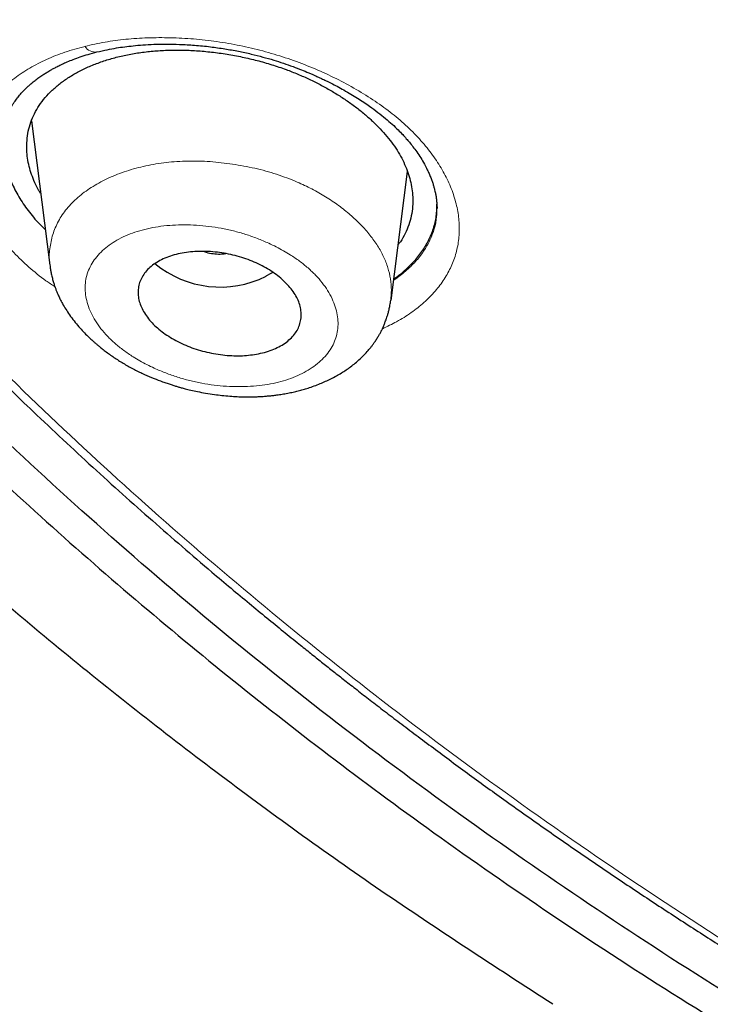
# Model space of a CAD drawing. Header units: millimetres. Extents: x 8 to 1023, y 12 to 832.
# Tile 426 of 656: x 593.8 to 601.42, y 745.3 to 756.16. Entities that reach past the tile are written whole.
import ezdxf

# ---------------------------------------------------------------- set-up
doc = ezdxf.new("R2010")
doc.units = ezdxf.units.MM

msp = doc.modelspace()

# ---------------------------------------------------------------- linework, layer by layer
at = {"color": 7, "linetype": 'Continuous', "lineweight": 30}
for p, q in [((593.931, 755.044), (594.132, 753.453)), ((597.899, 753.062), (598.079, 754.486)), ((598.402, 754.077), (598.403, 754.086)), ((594.14, 753.439), (594.137, 753.454))]:
    msp.add_line(p, q, dxfattribs=at)
at = {"color": 7, "linetype": 'Continuous', "lineweight": 30, "flags": 128}
msp.add_lwpolyline([(596.595, 753.372), (596.572, 753.358), (596.518, 753.329)], dxfattribs=at)
at = {"color": 8, "linetype": 'Continuous', "lineweight": 0}
msp.add_arc((594.635, 755.936), 0.133, 211.5536, 278.21, dxfattribs=at)
at = {"color": 7, "linetype": 'Continuous', "lineweight": 30}
msp.add_arc((596.013, 754.342), 1.132, 230.5063, 296.5306, dxfattribs=at)
for points, knots in [([(599.682, 745.296), (599.045, 745.71), (597.769, 746.537), (595.954, 747.852), (594.215, 749.218), (592.561, 750.639), (590.993, 752.11), (589.514, 753.627), (588.127, 755.19), (586.835, 756.793), (585.64, 758.435), (584.544, 760.114), (583.551, 761.825), (582.662, 763.565), (581.879, 765.332), (581.203, 767.121), (580.634, 768.929), (580.173, 770.754), (579.821, 772.591), (579.58, 774.437), (579.449, 776.289), (579.431, 778.143), (579.525, 779.997), (579.731, 781.845), (580.046, 783.686), (580.472, 785.515), (581.006, 787.329), (581.648, 789.125), (582.396, 790.899), (583.25, 792.649), (584.209, 794.369), (585.272, 796.059), (586.435, 797.713), (587.696, 799.329), (589.053, 800.905), (590.502, 802.438), (592.041, 803.924), (593.668, 805.361), (595.379, 806.746), (597.172, 808.076), (599.044, 809.349), (600.991, 810.562), (603.009, 811.713), (605.094, 812.8), (607.242, 813.822), (609.448, 814.777), (611.71, 815.662), (614.023, 816.476), (616.382, 817.216), (618.785, 817.882), (621.225, 818.472), (623.697, 818.985), (626.198, 819.422), (628.723, 819.78), (631.267, 820.06), (633.826, 820.26), (636.394, 820.386), (638.109, 820.401), (638.967, 820.409)], [0, 0, 0, 0, 0.017858, 0.035716, 0.053573, 0.07143, 0.089286, 0.107143, 0.124999, 0.142856, 0.160713, 0.178571, 0.196429, 0.214287, 0.232143, 0.25, 0.267856, 0.285712, 0.303568, 0.321425, 0.339282, 0.35714, 0.374998, 0.392856, 0.410713, 0.42857, 0.446428, 0.464285, 0.482142, 0.499999, 0.517857, 0.535714, 0.553571, 0.571428, 0.589285, 0.607142, 0.624999, 0.642856, 0.660713, 0.67857, 0.696427, 0.714284, 0.732141, 0.749999, 0.767857, 0.785715, 0.803573, 0.821432, 0.83929, 0.857149, 0.875005, 0.892861, 0.910716, 0.928572, 0.946428, 0.964284, 0.982141, 1, 1, 1, 1]), ([(638.967, 818.009), (638.363, 818.005), (637.155, 817.997), (635.344, 817.932), (633.537, 817.829), (631.733, 817.684), (629.932, 817.497), (628.138, 817.27), (626.406, 817.01), (624.74, 816.723), (623.142, 816.413), (621.561, 816.07), (619.998, 815.696), (618.452, 815.29), (616.871, 814.836), (615.257, 814.332), (613.617, 813.776), (612.006, 813.183), (610.424, 812.556), (608.872, 811.894), (607.347, 811.195), (605.892, 810.481), (604.506, 809.757), (603.192, 809.027), (601.909, 808.271), (600.657, 807.489), (599.437, 806.68), (598.215, 805.823), (596.995, 804.914), (595.784, 803.952), (594.616, 802.964), (593.491, 801.949), (592.408, 800.907), (591.368, 799.838), (590.398, 798.773), (589.498, 797.719), (588.669, 796.68), (587.883, 795.627), (587.142, 794.56), (586.444, 793.479), (585.772, 792.352), (585.13, 791.179), (584.523, 789.96), (583.969, 788.728), (583.469, 787.481), (583.022, 786.222), (582.629, 784.948), (582.298, 783.698), (582.028, 782.477), (581.813, 781.29), (581.646, 780.102), (581.527, 778.911), (581.456, 777.72), (581.433, 776.492), (581.462, 775.23), (581.549, 773.935), (581.692, 772.641), (581.893, 771.348), (582.15, 770.056), (582.464, 768.768), (582.823, 767.522), (583.22, 766.322), (583.651, 765.17), (584.126, 764.03), (584.646, 762.902), (585.211, 761.785), (585.839, 760.646), (586.536, 759.488), (587.305, 758.312), (588.125, 757.153), (588.999, 756.011), (589.924, 754.886), (590.899, 753.781), (591.891, 752.731), (592.892, 751.735), (593.898, 750.792), (594.941, 749.871), (596.02, 748.973), (597.135, 748.096), (598.32, 747.217), (599.579, 746.339), (600.913, 745.464), (602.288, 744.619), (603.703, 743.803), (605.158, 743.016), (606.648, 742.263), (608.124, 741.565), (609.578, 740.921), (611.01, 740.327), (612.463, 739.764), (613.937, 739.231), (615.434, 738.729), (616.999, 738.243), (618.633, 737.778), (620.334, 737.336), (622.053, 736.934), (623.789, 736.571), (625.543, 736.247), (627.31, 735.962), (629.038, 735.725), (630.722, 735.531), (632.361, 735.377), (634.005, 735.258), (635.654, 735.172), (637.309, 735.119), (638.414, 735.113), (638.967, 735.109)], [0, 0, 0, 0, 0.01003, 0.020054, 0.030083, 0.040124, 0.050187, 0.060282, 0.070362, 0.079553, 0.088711, 0.097842, 0.106955, 0.116055, 0.12515, 0.135215, 0.145244, 0.155247, 0.165233, 0.175211, 0.185191, 0.195231, 0.204429, 0.213609, 0.222777, 0.23194, 0.241107, 0.250284, 0.260264, 0.270231, 0.280194, 0.290164, 0.300149, 0.31016, 0.320251, 0.329484, 0.338685, 0.347862, 0.357022, 0.366175, 0.375328, 0.385279, 0.395221, 0.405163, 0.415118, 0.425096, 0.435106, 0.445185, 0.454404, 0.463594, 0.472765, 0.481925, 0.491084, 0.500249, 0.510205, 0.520158, 0.530119, 0.540101, 0.550114, 0.56017, 0.570237, 0.579425, 0.588586, 0.597726, 0.606856, 0.615983, 0.625115, 0.635087, 0.645061, 0.655045, 0.665052, 0.67509, 0.685171, 0.695207, 0.70436, 0.713496, 0.722621, 0.731743, 0.74087, 0.750008, 0.759978, 0.769956, 0.779952, 0.789974, 0.800033, 0.810138, 0.820182, 0.829338, 0.838477, 0.847605, 0.856731, 0.86586, 0.875, 0.885017, 0.895019, 0.905016, 0.915017, 0.92503, 0.935066, 0.945076, 0.954226, 0.963368, 0.97251, 0.981657, 0.990818, 1, 1, 1, 1]), ([(696.002, 776.466), (695.995, 775.965), (695.98, 774.963), (695.861, 773.463), (695.671, 771.966), (695.403, 770.472), (695.058, 768.982), (694.646, 767.529), (694.173, 766.115), (693.644, 764.745), (693.05, 763.39), (692.39, 762.05), (691.653, 760.704), (690.836, 759.354), (689.936, 758.003), (688.967, 756.676), (687.929, 755.373), (686.822, 754.093), (685.671, 752.865), (684.485, 751.69), (683.268, 750.57), (681.999, 749.481), (680.677, 748.423), (679.281, 747.382), (677.809, 746.359), (676.259, 745.359), (674.655, 744.399), (672.996, 743.477), (671.286, 742.597), (669.568, 741.779), (667.85, 741.022), (666.138, 740.324), (664.394, 739.67), (662.62, 739.06), (660.784, 738.485), (658.885, 737.946), (656.924, 737.45), (654.934, 737.004), (652.914, 736.61), (650.868, 736.267), (648.844, 735.984), (646.851, 735.757), (644.895, 735.584), (642.936, 735.461), (640.975, 735.386), (638.968, 735.36), (636.917, 735.386), (634.827, 735.468), (632.743, 735.605), (630.664, 735.798), (628.594, 736.046), (626.578, 736.343), (624.621, 736.682), (622.727, 737.062), (620.857, 737.487), (619.01, 737.958), (617.144, 738.486), (615.264, 739.075), (613.374, 739.728), (611.522, 740.43), (609.706, 741.18), (607.926, 741.979), (606.219, 742.809), (604.589, 743.665), (603.037, 744.539), (601.531, 745.45), (600.073, 746.396), (598.63, 747.399), (597.207, 748.46), (595.812, 749.581), (594.477, 750.737), (593.201, 751.928), (591.982, 753.155), (590.846, 754.392), (589.791, 755.634), (588.819, 756.873), (587.909, 758.133), (587.061, 759.414), (586.26, 760.742), (585.51, 762.116), (584.818, 763.533), (584.199, 764.965), (583.654, 766.413), (583.181, 767.878), (582.788, 769.332), (582.473, 770.771), (582.232, 772.188), (582.061, 773.609), (581.954, 775.036), (581.941, 775.989), (581.934, 776.466)], [0, 0, 0, 0, 0.011647, 0.023279, 0.034914, 0.046569, 0.058262, 0.069997, 0.081033, 0.092045, 0.103046, 0.114051, 0.125075, 0.136674, 0.148268, 0.159874, 0.171507, 0.183184, 0.194903, 0.205931, 0.216944, 0.227954, 0.238974, 0.250018, 0.2616, 0.2732, 0.284834, 0.296518, 0.308264, 0.319998, 0.330999, 0.341975, 0.352941, 0.363907, 0.374886, 0.386463, 0.398058, 0.409684, 0.421356, 0.433089, 0.444843, 0.455871, 0.466863, 0.477832, 0.488791, 0.499751, 0.51144, 0.523115, 0.53479, 0.54648, 0.558201, 0.569925, 0.580927, 0.591892, 0.602833, 0.61376, 0.624687, 0.6364, 0.648087, 0.659761, 0.671439, 0.683135, 0.694871, 0.705904, 0.716895, 0.727858, 0.738804, 0.749746, 0.761426, 0.773081, 0.784724, 0.796373, 0.808043, 0.819784, 0.830839, 0.841857, 0.852852, 0.863839, 0.87483, 0.886496, 0.898127, 0.909738, 0.921348, 0.932974, 0.944696, 0.955762, 0.96681, 0.977856, 0.988914, 1, 1, 1, 1]), ([(582.445, 775.805), (582.445, 775.791), (582.446, 775.76), (582.447, 775.709), (582.449, 775.649), (582.451, 775.581), (582.454, 775.505), (582.457, 775.421), (582.461, 775.331), (582.465, 775.232), (582.47, 775.126), (582.481, 774.907), (582.5, 774.597), (582.529, 774.201), (582.56, 773.843), (582.593, 773.506), (582.628, 773.19), (582.665, 772.876), (582.711, 772.525), (582.768, 772.132), (582.837, 771.695), (582.904, 771.311), (582.965, 770.984), (583.017, 770.718), (583.07, 770.459), (583.122, 770.215), (583.173, 769.987), (583.221, 769.774), (583.26, 769.611), (583.288, 769.493), (583.306, 769.42), (583.323, 769.353), (583.337, 769.294), (583.35, 769.246), (583.359, 769.209), (583.366, 769.182), (583.372, 769.159), (583.378, 769.131), (583.387, 769.096), (583.398, 769.054), (583.41, 769.007), (583.428, 768.941), (583.451, 768.852), (583.482, 768.737), (583.516, 768.613), (583.553, 768.478), (583.594, 768.333), (583.638, 768.177), (583.686, 768.014), (583.735, 767.849), (583.784, 767.687), (583.847, 767.486), (583.922, 767.248), (584.011, 766.978), (584.098, 766.72), (584.182, 766.477), (584.265, 766.245), (584.347, 766.019), (584.43, 765.796), (584.513, 765.577), (584.597, 765.362), (584.681, 765.149), (584.766, 764.938), (584.855, 764.724), (584.947, 764.504), (585.046, 764.275), (585.151, 764.035), (585.248, 763.818), (585.336, 763.627), (585.412, 763.461), (585.492, 763.292), (585.572, 763.123), (585.654, 762.954), (585.734, 762.791), (585.812, 762.634), (585.886, 762.487), (585.955, 762.351), (586.02, 762.225), (586.076, 762.116), (586.123, 762.027), (586.16, 761.957), (586.191, 761.898), (586.22, 761.843), (586.252, 761.784), (586.292, 761.708), (586.342, 761.618), (586.399, 761.511), (586.463, 761.395), (586.533, 761.269), (586.609, 761.134), (586.69, 760.991), (586.777, 760.838), (586.871, 760.677), (587.008, 760.442), (587.188, 760.142), (587.409, 759.783), (587.629, 759.435), (587.821, 759.138), (587.984, 758.889), (588.12, 758.687), (588.252, 758.491), (588.381, 758.303), (588.506, 758.125), (588.624, 757.956), (588.737, 757.798), (588.845, 757.648), (588.946, 757.509), (589.042, 757.378), (589.137, 757.25), (589.234, 757.12), (589.337, 756.983), (589.452, 756.831), (589.581, 756.663), (589.725, 756.478), (589.878, 756.283), (590.04, 756.08), (590.266, 755.8), (590.557, 755.446), (590.835, 755.119), (591.036, 754.886), (591.156, 754.747), (591.277, 754.609), (591.4, 754.47), (591.524, 754.331), (591.649, 754.193), (591.765, 754.066), (591.87, 753.951), (591.962, 753.851), (592.045, 753.762), (592.112, 753.69), (592.164, 753.634), (592.204, 753.592), (592.239, 753.554), (592.272, 753.52), (592.3, 753.49), (592.322, 753.467), (592.339, 753.449), (592.357, 753.43), (592.378, 753.408), (592.405, 753.379), (592.44, 753.343), (592.483, 753.298), (592.534, 753.245), (592.592, 753.184), (592.655, 753.12), (592.72, 753.053), (592.785, 752.985), (592.852, 752.918), (592.977, 752.79), (593.165, 752.601), (593.418, 752.35), (593.681, 752.094), (593.968, 751.819), (594.277, 751.527), (594.605, 751.224), (594.934, 750.926), (595.263, 750.634), (595.591, 750.348), (595.881, 750.099), (596.129, 749.89), (596.331, 749.722), (596.524, 749.563), (596.706, 749.414), (596.867, 749.284), (597.008, 749.171), (597.13, 749.074), (597.25, 748.978), (597.374, 748.881), (597.508, 748.776), (597.652, 748.664), (597.808, 748.544), (597.975, 748.417), (598.153, 748.282), (598.342, 748.141), (598.538, 747.995), (598.739, 747.847), (598.94, 747.701), (599.22, 747.499), (599.579, 747.245), (600.015, 746.943), (600.448, 746.649), (600.879, 746.363), (601.31, 746.083), (601.742, 745.808), (602.163, 745.545), (602.575, 745.293), (602.98, 745.049), (603.395, 744.804), (603.824, 744.556), (604.265, 744.306), (604.63, 744.103), (604.91, 743.95), (605.099, 743.847), (605.28, 743.75), (605.452, 743.658), (605.614, 743.573), (605.766, 743.493), (605.908, 743.418), (606.018, 743.361), (606.097, 743.321), (606.146, 743.296), (606.187, 743.275), (606.219, 743.258), (606.245, 743.244), (606.269, 743.232), (606.296, 743.218), (606.334, 743.199), (606.385, 743.173), (606.45, 743.14), (606.523, 743.103), (606.6, 743.064), (606.717, 743.005), (606.876, 742.925), (607.083, 742.823), (607.304, 742.715), (607.539, 742.6), (607.787, 742.482), (608.042, 742.36), (608.3, 742.239), (608.556, 742.121), (608.862, 741.98), (609.217, 741.82), (609.617, 741.643), (610.008, 741.473), (610.39, 741.31), (610.766, 741.152), (611.14, 740.998), (611.62, 740.804), (612.207, 740.572), (612.904, 740.306), (613.624, 740.041), (614.365, 739.777), (615.129, 739.515), (615.898, 739.262), (616.673, 739.017), (617.494, 738.768), (618.362, 738.517), (619.278, 738.265), (620.2, 738.025), (621.127, 737.797), (622.059, 737.58), (622.997, 737.374), (623.913, 737.186), (624.807, 737.014), (625.678, 736.856), (626.552, 736.709), (627.428, 736.572), (628.306, 736.445), (629.187, 736.328), (630.071, 736.221), (630.957, 736.124), (631.845, 736.037), (632.734, 735.96), (633.626, 735.894), (634.502, 735.839), (635.362, 735.794), (636.206, 735.76), (637.052, 735.735), (637.899, 735.719), (638.792, 735.711), (639.729, 735.714), (640.71, 735.73), (641.688, 735.758), (642.665, 735.798), (643.641, 735.851), (644.614, 735.915), (645.559, 735.99), (646.476, 736.074), (647.363, 736.165), (648.248, 736.266), (649.13, 736.378), (650.01, 736.499), (650.887, 736.63), (651.762, 736.772), (652.635, 736.923), (653.504, 737.085), (654.37, 737.257), (655.233, 737.438), (656.074, 737.625), (656.896, 737.818), (657.697, 738.016), (658.494, 738.223), (659.287, 738.438), (660.116, 738.673), (660.981, 738.931), (661.879, 739.211), (662.77, 739.503), (663.654, 739.806), (664.53, 740.12), (665.398, 740.445), (666.12, 740.726), (666.7, 740.96), (667.143, 741.142), (667.588, 741.328), (668.034, 741.52), (668.482, 741.716), (668.917, 741.91), (669.34, 742.103), (669.753, 742.295), (670.072, 742.446), (670.296, 742.553), (670.422, 742.614), (670.548, 742.675), (670.676, 742.737), (670.803, 742.8), (670.931, 742.863), (671.055, 742.924), (671.178, 742.986), (671.297, 743.046), (671.41, 743.103), (671.509, 743.153), (671.593, 743.195), (671.663, 743.231), (671.716, 743.258), (671.758, 743.28), (671.794, 743.299), (671.835, 743.32), (671.884, 743.345), (671.941, 743.375), (672.014, 743.412), (672.102, 743.458), (672.207, 743.513), (672.322, 743.574), (672.442, 743.637), (672.603, 743.723), (672.805, 743.831), (673.079, 743.98), (673.387, 744.149), (673.729, 744.34), (674.075, 744.537), (674.42, 744.735), (674.759, 744.934), (675.112, 745.144), (675.478, 745.365), (675.854, 745.596), (676.221, 745.826), (676.583, 746.057), (676.944, 746.291), (677.308, 746.531), (677.675, 746.777), (678.047, 747.031), (678.36, 747.25), (678.612, 747.427), (678.798, 747.56), (678.973, 747.686), (679.139, 747.806), (679.295, 747.92), (679.441, 748.028), (679.577, 748.129), (679.7, 748.221), (679.811, 748.305), (679.915, 748.384), (680.023, 748.466), (680.137, 748.553), (680.258, 748.646), (680.386, 748.745), (680.529, 748.857), (680.688, 748.981), (680.862, 749.12), (681.045, 749.266), (681.232, 749.418), (681.42, 749.571), (681.688, 749.792), (682.03, 750.08), (682.41, 750.406), (682.745, 750.7), (683.041, 750.964), (683.336, 751.231), (683.633, 751.505), (683.935, 751.789), (684.176, 752.02), (684.355, 752.194), (684.472, 752.308), (684.59, 752.424), (684.708, 752.542), (684.825, 752.658), (684.938, 752.772), (685.046, 752.882), (685.149, 752.986), (685.246, 753.085), (685.332, 753.175), (685.409, 753.255), (685.47, 753.319), (685.517, 753.367), (685.551, 753.403), (685.58, 753.433), (685.606, 753.461), (685.634, 753.491), (685.668, 753.526), (685.708, 753.569), (685.755, 753.619), (685.823, 753.691), (685.911, 753.786), (686.019, 753.902), (686.13, 754.023), (686.261, 754.167), (686.414, 754.336), (686.589, 754.532), (686.77, 754.738), (686.954, 754.95), (687.232, 755.274), (687.595, 755.709), (687.935, 756.13), (688.169, 756.427), (688.303, 756.598), (688.435, 756.77), (688.565, 756.94), (688.692, 757.108), (688.814, 757.272), (688.931, 757.431), (689.041, 757.581), (689.143, 757.723), (689.237, 757.855), (689.319, 757.97), (689.39, 758.07), (689.453, 758.16), (689.517, 758.252), (689.586, 758.351), (689.658, 758.457), (689.741, 758.578), (689.834, 758.715), (689.937, 758.87), (690.046, 759.035), (690.16, 759.21), (690.318, 759.454), (690.515, 759.764), (690.767, 760.174), (691.033, 760.62), (691.239, 760.978), (691.37, 761.211), (691.43, 761.318), (691.487, 761.421), (691.539, 761.516), (691.585, 761.6), (691.624, 761.673), (691.656, 761.731), (691.68, 761.776), (691.698, 761.81), (691.712, 761.836), (691.722, 761.856), (691.731, 761.873), (691.741, 761.892), (691.755, 761.918), (691.772, 761.95), (691.792, 761.987), (691.821, 762.042), (691.861, 762.12), (691.914, 762.221), (691.971, 762.333), (692.05, 762.488), (692.151, 762.687), (692.272, 762.933), (692.396, 763.19), (692.523, 763.459), (692.637, 763.706), (692.738, 763.928), (692.824, 764.122), (692.909, 764.315), (692.989, 764.502), (693.063, 764.678), (693.134, 764.848), (693.201, 765.011), (693.263, 765.166), (693.32, 765.309), (693.369, 765.433), (693.41, 765.538), (693.445, 765.63), (693.481, 765.724), (693.522, 765.831), (693.568, 765.954), (693.619, 766.094), (693.674, 766.245), (693.732, 766.407), (693.792, 766.58), (693.852, 766.754), (693.911, 766.928), (693.968, 767.099), (694.024, 767.271), (694.079, 767.441), (694.131, 767.607), (694.181, 767.77), (694.241, 767.971), (694.31, 768.207), (694.387, 768.476), (694.443, 768.68), (694.48, 768.82), (694.5, 768.897), (694.519, 768.966), (694.534, 769.027), (694.548, 769.079), (694.559, 769.122), (694.568, 769.158), (694.576, 769.19), (694.585, 769.225), (694.596, 769.269), (694.61, 769.323), (694.625, 769.386), (694.643, 769.459), (694.664, 769.543), (694.686, 769.637), (694.71, 769.74), (694.737, 769.854), (694.774, 770.015), (694.819, 770.219), (694.876, 770.49), (694.936, 770.784), (694.997, 771.101), (695.053, 771.412), (695.105, 771.717), (695.154, 772.019), (695.204, 772.356), (695.256, 772.734), (695.308, 773.156), (695.354, 773.588), (695.395, 774.028), (695.429, 774.472), (695.451, 774.796), (695.459, 774.972), (695.46, 774.998)], [0, 0, 0, 0, 0.000308, 0.00069, 0.001145, 0.001674, 0.002276, 0.00292, 0.003632, 0.004411, 0.005257, 0.006152, 0.009626, 0.012651, 0.015604, 0.018178, 0.020695, 0.02317, 0.025678, 0.029092, 0.032585, 0.036159, 0.038302, 0.040463, 0.042551, 0.044541, 0.046341, 0.048052, 0.049674, 0.050287, 0.050886, 0.051446, 0.051921, 0.05231, 0.052613, 0.052804, 0.052961, 0.053179, 0.053464, 0.053812, 0.054194, 0.054604, 0.05543, 0.056351, 0.057369, 0.058452, 0.059626, 0.060891, 0.062239, 0.063584, 0.064902, 0.066193, 0.068489, 0.070695, 0.07281, 0.074779, 0.076663, 0.078501, 0.080325, 0.082135, 0.0839, 0.08565, 0.087387, 0.08913, 0.090952, 0.092859, 0.09485, 0.096926, 0.098274, 0.099656, 0.101071, 0.102516, 0.103918, 0.105323, 0.106643, 0.107879, 0.109031, 0.110099, 0.111082, 0.111784, 0.112377, 0.112857, 0.113276, 0.11378, 0.114377, 0.115197, 0.116102, 0.117093, 0.118169, 0.119332, 0.120556, 0.121864, 0.123254, 0.124726, 0.127926, 0.131043, 0.134078, 0.13703, 0.138843, 0.140623, 0.142364, 0.14403, 0.145612, 0.147112, 0.148529, 0.149862, 0.151113, 0.15228, 0.153387, 0.154557, 0.155794, 0.157098, 0.15869, 0.160373, 0.162145, 0.164008, 0.165957, 0.169858, 0.173805, 0.175097, 0.176394, 0.177695, 0.179001, 0.180312, 0.181628, 0.182918, 0.183956, 0.184904, 0.185762, 0.186531, 0.186966, 0.187365, 0.18773, 0.18806, 0.188352, 0.188581, 0.188733, 0.18889, 0.189107, 0.189383, 0.189718, 0.190161, 0.190677, 0.191267, 0.191909, 0.192557, 0.193211, 0.193869, 0.194531, 0.196938, 0.199405, 0.201934, 0.204523, 0.207615, 0.210672, 0.213694, 0.216683, 0.219637, 0.222551, 0.224419, 0.226191, 0.227867, 0.229446, 0.23093, 0.232027, 0.233066, 0.234053, 0.235094, 0.236222, 0.237439, 0.238744, 0.240137, 0.241618, 0.243188, 0.244814, 0.246468, 0.248106, 0.249729, 0.253273, 0.256743, 0.260138, 0.263484, 0.26681, 0.270115, 0.2734, 0.276392, 0.279395, 0.28247, 0.285617, 0.288837, 0.292128, 0.293531, 0.294898, 0.296193, 0.297416, 0.298566, 0.299645, 0.300653, 0.301588, 0.301976, 0.302323, 0.302612, 0.302842, 0.303015, 0.303155, 0.303344, 0.303584, 0.303961, 0.304422, 0.304945, 0.305488, 0.306049, 0.307393, 0.30883, 0.310362, 0.311986, 0.313704, 0.315477, 0.317252, 0.318998, 0.320714, 0.323489, 0.326185, 0.328803, 0.331343, 0.333818, 0.336286, 0.338754, 0.343278, 0.347803, 0.352328, 0.357176, 0.362024, 0.366874, 0.371725, 0.376579, 0.382198, 0.387818, 0.393438, 0.399057, 0.404677, 0.410297, 0.415916, 0.421067, 0.426217, 0.431363, 0.436505, 0.441643, 0.44678, 0.451918, 0.457057, 0.462198, 0.467338, 0.472478, 0.477619, 0.482467, 0.487317, 0.49217, 0.49703, 0.501898, 0.507534, 0.513158, 0.518775, 0.524387, 0.529996, 0.535605, 0.541214, 0.546354, 0.551494, 0.556634, 0.561772, 0.566907, 0.572047, 0.577191, 0.582339, 0.587488, 0.592639, 0.59779, 0.602941, 0.607798, 0.612655, 0.617512, 0.622369, 0.627226, 0.632845, 0.638459, 0.64407, 0.64968, 0.65529, 0.660898, 0.666508, 0.669406, 0.67233, 0.675279, 0.678255, 0.681257, 0.684301, 0.68705, 0.689866, 0.69275, 0.693613, 0.694482, 0.695357, 0.696238, 0.697125, 0.698018, 0.698897, 0.699709, 0.7006, 0.701391, 0.702082, 0.702673, 0.703163, 0.703553, 0.703797, 0.704045, 0.704323, 0.704664, 0.705071, 0.705543, 0.706196, 0.706944, 0.707779, 0.708635, 0.709499, 0.711221, 0.712975, 0.715398, 0.717879, 0.720418, 0.722964, 0.725469, 0.727931, 0.730829, 0.733666, 0.736441, 0.73918, 0.741976, 0.744786, 0.747659, 0.750595, 0.753592, 0.755153, 0.756652, 0.758075, 0.759422, 0.760694, 0.76189, 0.763011, 0.764057, 0.764932, 0.765771, 0.766663, 0.767617, 0.768632, 0.769708, 0.770846, 0.77225, 0.773737, 0.775308, 0.776945, 0.778574, 0.780189, 0.783939, 0.787607, 0.790333, 0.793014, 0.795703, 0.798467, 0.801307, 0.804223, 0.805343, 0.806474, 0.807615, 0.808768, 0.809931, 0.811049, 0.812089, 0.813144, 0.814106, 0.814973, 0.815747, 0.816426, 0.816815, 0.81716, 0.817451, 0.81769, 0.817966, 0.818306, 0.818714, 0.819191, 0.819737, 0.820807, 0.821917, 0.823067, 0.824256, 0.826025, 0.827874, 0.829805, 0.831814, 0.833841, 0.838883, 0.843888, 0.845453, 0.847015, 0.848572, 0.850125, 0.851625, 0.853136, 0.854564, 0.85591, 0.857172, 0.858352, 0.85945, 0.860254, 0.861023, 0.86184, 0.862717, 0.863654, 0.86465, 0.865925, 0.867287, 0.868734, 0.870268, 0.871888, 0.875148, 0.878391, 0.882556, 0.886693, 0.887618, 0.888542, 0.889446, 0.89026, 0.890977, 0.891598, 0.892122, 0.892465, 0.892749, 0.892973, 0.893137, 0.893255, 0.893404, 0.893628, 0.893917, 0.894227, 0.894552, 0.895334, 0.896195, 0.897134, 0.898152, 0.900125, 0.902192, 0.904352, 0.906606, 0.908953, 0.91054, 0.912168, 0.913799, 0.915348, 0.916812, 0.91819, 0.919568, 0.920848, 0.92203, 0.923114, 0.923897, 0.924625, 0.925385, 0.926208, 0.927268, 0.928417, 0.929652, 0.930976, 0.932387, 0.933885, 0.93524, 0.936655, 0.938067, 0.939448, 0.940799, 0.942118, 0.943407, 0.945689, 0.947868, 0.949944, 0.950626, 0.951255, 0.951815, 0.952306, 0.952726, 0.953077, 0.953358, 0.953576, 0.953864, 0.954213, 0.954643, 0.955153, 0.955745, 0.956418, 0.957172, 0.958007, 0.958924, 0.959918, 0.961895, 0.963844, 0.966437, 0.968978, 0.971468, 0.973907, 0.976298, 0.978703, 0.981989, 0.985351, 0.988789, 0.992305, 0.995867, 0.999377, 1, 1, 1, 1]), ([(594.032, 754.242), (594.026, 754.252), (594.001, 754.292), (593.968, 754.362), (593.931, 754.451), (593.905, 754.541), (593.887, 754.632), (593.878, 754.727), (593.88, 754.827), (593.894, 754.93), (593.922, 755.029), (593.962, 755.124), (594.015, 755.215), (594.08, 755.301), (594.157, 755.382), (594.246, 755.457), (594.345, 755.527), (594.453, 755.59), (594.571, 755.646), (594.697, 755.695), (594.831, 755.737), (594.972, 755.771), (595.119, 755.797), (595.271, 755.815), (595.428, 755.824), (595.588, 755.826), (595.752, 755.819), (595.919, 755.804), (596.088, 755.781), (596.256, 755.75), (596.42, 755.711), (596.582, 755.665), (596.732, 755.614), (596.87, 755.56), (596.996, 755.504), (597.117, 755.444), (597.234, 755.379), (597.347, 755.31), (597.455, 755.236), (597.557, 755.16), (597.652, 755.08), (597.738, 754.998), (597.817, 754.915), (597.888, 754.829), (597.951, 754.742), (598.005, 754.653), (598.049, 754.564), (598.085, 754.475), (598.112, 754.385), (598.13, 754.294), (598.139, 754.198), (598.138, 754.099), (598.123, 753.996), (598.096, 753.896), (598.055, 753.801), (598.015, 753.728), (597.985, 753.689), (597.977, 753.679)], [0, 0, 0, 0, 0.005811, 0.022393, 0.038983, 0.05566, 0.0725, 0.089578, 0.10983, 0.129871, 0.149823, 0.169812, 0.189962, 0.209831, 0.229916, 0.250133, 0.270205, 0.290321, 0.310341, 0.330403, 0.350629, 0.370709, 0.39061, 0.41071, 0.430672, 0.450611, 0.470648, 0.490896, 0.511421, 0.531588, 0.55152, 0.571343, 0.591184, 0.607937, 0.624576, 0.641177, 0.657816, 0.67457, 0.691513, 0.70853, 0.725327, 0.741981, 0.758571, 0.775174, 0.791872, 0.808427, 0.824949, 0.841517, 0.85821, 0.875106, 0.89228, 0.912308, 0.932375, 0.9526, 0.972684, 0.992617, 1, 1, 1, 1]), ([(594.654, 755.804), (594.692, 755.813), (594.762, 755.829), (594.864, 755.848), (594.96, 755.862), (595.056, 755.873), (595.164, 755.883), (595.284, 755.889), (595.42, 755.892), (595.569, 755.889), (595.733, 755.88), (595.899, 755.863), (596.062, 755.84), (596.211, 755.813), (596.352, 755.783), (596.482, 755.75), (596.6, 755.716), (596.711, 755.68), (596.813, 755.644), (596.906, 755.608), (596.976, 755.58), (597.025, 755.559), (597.055, 755.546), (597.078, 755.535), (597.102, 755.524), (597.136, 755.508), (597.183, 755.486), (597.24, 755.458), (597.306, 755.424), (597.379, 755.384), (597.454, 755.34), (597.527, 755.295), (597.596, 755.251), (597.672, 755.198), (597.753, 755.139), (597.836, 755.072), (597.909, 755.008), (597.973, 754.948), (598.024, 754.895), (598.065, 754.849), (598.103, 754.805), (598.142, 754.756), (598.184, 754.698), (598.227, 754.634), (598.265, 754.569), (598.295, 754.511), (598.318, 754.462), (598.336, 754.419), (598.351, 754.378), (598.362, 754.345), (598.369, 754.32), (598.374, 754.302), (598.38, 754.28), (598.386, 754.253), (598.393, 754.218), (598.399, 754.177), (598.404, 754.129), (598.405, 754.095), (598.405, 754.077)], [0, 0, 0, 0, 0.025725, 0.048255, 0.06761, 0.08725, 0.109274, 0.133681, 0.16047, 0.189632, 0.221161, 0.25505, 0.284896, 0.3136, 0.340386, 0.365266, 0.388205, 0.409186, 0.430362, 0.449086, 0.46536, 0.473325, 0.479564, 0.484078, 0.487837, 0.495097, 0.505835, 0.5178, 0.532303, 0.549331, 0.567257, 0.584654, 0.601524, 0.617868, 0.642254, 0.665389, 0.687286, 0.707516, 0.724855, 0.739251, 0.751962, 0.767962, 0.786971, 0.80827, 0.830267, 0.85057, 0.864833, 0.879125, 0.893554, 0.907033, 0.913106, 0.918737, 0.925417, 0.934857, 0.947051, 0.961985, 0.979641, 1, 1, 1, 1]), ([(593.644, 755.039), (593.646, 755.046), (593.649, 755.058), (593.658, 755.088), (593.673, 755.125), (593.688, 755.158), (593.705, 755.19), (593.722, 755.22), (593.746, 755.256), (593.774, 755.295), (593.808, 755.337), (593.843, 755.376), (593.877, 755.409), (593.91, 755.439), (593.943, 755.468), (593.981, 755.498), (594.023, 755.529), (594.064, 755.556), (594.097, 755.577), (594.124, 755.593), (594.15, 755.608), (594.183, 755.627), (594.223, 755.647), (594.271, 755.671), (594.328, 755.696), (594.394, 755.723), (594.471, 755.751), (594.558, 755.779), (594.621, 755.795), (594.654, 755.804)], [0, 0, 0, 0, 0.03458, 0.067385, 0.099359, 0.13134, 0.163371, 0.195316, 0.226557, 0.27936, 0.327464, 0.37013, 0.413619, 0.443797, 0.477296, 0.514926, 0.55614, 0.593087, 0.623213, 0.63931, 0.659706, 0.685011, 0.715231, 0.750371, 0.790436, 0.835429, 0.885351, 0.940205, 1, 1, 1, 1]), ([(593.649, 755.044), (593.64, 755.017), (593.618, 754.943), (593.609, 754.814), (593.62, 754.661), (593.656, 754.503), (593.716, 754.344), (593.799, 754.187), (593.906, 754.035), (594.002, 753.921), (594.067, 753.86), (594.082, 753.846)], [0, 0, 0, 0, 0.071814, 0.197949, 0.32478, 0.453658, 0.583257, 0.710254, 0.836064, 0.962143, 1, 1, 1, 1]), ([(597.929, 753.301), (597.931, 753.302), (597.98, 753.333), (598.062, 753.404), (598.173, 753.513), (598.262, 753.631), (598.331, 753.756), (598.378, 753.888), (598.403, 754.012), (598.404, 754.092), (598.404, 754.125)], [0, 0, 0, 0, 0.004994, 0.155049, 0.306093, 0.454532, 0.60169, 0.74893, 0.897565, 1, 1, 1, 1]), ([(596.413, 752.47), (596.384, 752.465), (596.328, 752.457), (596.236, 752.451), (596.14, 752.452), (596.041, 752.46), (595.941, 752.475), (595.843, 752.497), (595.747, 752.524), (595.655, 752.558), (595.566, 752.597), (595.483, 752.642), (595.406, 752.691), (595.336, 752.744), (595.274, 752.801), (595.221, 752.861), (595.176, 752.924), (595.142, 752.988), (595.119, 753.053), (595.107, 753.119), (595.107, 753.183), (595.118, 753.246), (595.142, 753.307), (595.177, 753.363), (595.223, 753.416), (595.28, 753.462), (595.347, 753.503), (595.422, 753.538), (595.504, 753.566), (595.592, 753.586), (595.686, 753.599), (595.782, 753.605), (595.881, 753.604), (595.981, 753.595), (596.08, 753.58), (596.178, 753.558), (596.274, 753.53), (596.366, 753.496), (596.454, 753.456), (596.537, 753.411), (596.613, 753.362), (596.682, 753.308), (596.744, 753.251), (596.797, 753.191), (596.841, 753.128), (596.874, 753.064), (596.897, 752.998), (596.908, 752.933), (596.907, 752.868), (596.895, 752.806), (596.87, 752.746), (596.835, 752.689), (596.787, 752.637), (596.73, 752.591), (596.663, 752.55), (596.587, 752.516), (596.504, 752.488), (596.443, 752.476), (596.413, 752.47)], [0, 0, 0, 0, 0.016825, 0.033649, 0.051435, 0.069273, 0.087057, 0.10441, 0.121815, 0.139166, 0.156309, 0.173504, 0.190645, 0.207889, 0.225189, 0.242433, 0.260065, 0.277756, 0.29539, 0.313534, 0.331741, 0.349888, 0.368431, 0.387037, 0.405582, 0.424219, 0.442916, 0.461553, 0.479946, 0.498396, 0.516789, 0.534727, 0.552718, 0.570655, 0.588125, 0.605648, 0.623116, 0.640294, 0.657524, 0.674701, 0.691881, 0.709115, 0.726294, 0.743783, 0.76133, 0.778819, 0.796804, 0.81485, 0.832837, 0.85128, 0.869787, 0.888233, 0.906843, 0.925515, 0.944126, 0.962731, 0.981395, 1, 1, 1, 1]), ([(595.838, 753.603), (595.845, 753.6), (595.875, 753.588), (595.935, 753.578), (596.007, 753.572), (596.053, 753.578), (596.074, 753.58)], [0, 0, 0, 0, 0.101945, 0.425332, 0.74872, 1, 1, 1, 1]), ([(594.136, 753.44), (594.138, 753.426), (594.142, 753.397), (594.151, 753.351), (594.161, 753.307), (594.173, 753.264), (594.186, 753.225), (594.198, 753.189), (594.211, 753.156), (594.227, 753.119), (594.247, 753.077), (594.274, 753.024), (594.31, 752.965), (594.352, 752.901), (594.4, 752.837), (594.451, 752.774), (594.502, 752.718), (594.55, 752.67), (594.591, 752.631), (594.624, 752.602), (594.651, 752.578), (594.679, 752.554), (594.715, 752.526), (594.772, 752.482), (594.853, 752.425), (594.956, 752.36), (595.065, 752.3), (595.174, 752.247), (595.279, 752.202), (595.362, 752.171), (595.425, 752.149), (595.47, 752.134), (595.511, 752.121), (595.548, 752.11), (595.586, 752.099), (595.632, 752.087), (595.692, 752.072), (595.767, 752.056), (595.855, 752.039), (595.945, 752.025), (596.035, 752.014), (596.118, 752.006), (596.198, 752.001), (596.27, 751.999), (596.332, 751.998), (596.386, 751.999), (596.432, 752.001), (596.47, 752.003), (596.499, 752.005), (596.525, 752.007), (596.555, 752.01), (596.594, 752.014), (596.642, 752.02), (596.698, 752.028), (596.757, 752.039), (596.817, 752.051), (596.874, 752.065), (596.929, 752.08), (597.011, 752.104), (597.114, 752.142), (597.217, 752.188), (597.294, 752.229), (597.35, 752.261), (597.402, 752.295), (597.453, 752.331), (597.505, 752.372), (597.554, 752.415), (597.602, 752.462), (597.641, 752.504), (597.672, 752.541), (597.693, 752.57), (597.715, 752.599), (597.737, 752.632), (597.758, 752.666), (597.776, 752.698), (597.791, 752.728), (597.807, 752.76), (597.821, 752.793), (597.833, 752.823), (597.842, 752.847), (597.849, 752.867), (597.857, 752.891), (597.866, 752.923), (597.877, 752.963), (597.887, 753.012), (597.892, 753.047), (597.895, 753.066)], [0, 0, 0, 0, 0.008372, 0.016919, 0.028679, 0.039788, 0.049184, 0.057195, 0.065135, 0.073153, 0.083306, 0.095934, 0.110915, 0.126693, 0.144851, 0.161777, 0.177477, 0.191763, 0.203886, 0.211856, 0.218469, 0.225284, 0.234337, 0.245609, 0.268811, 0.292406, 0.316407, 0.33997, 0.361186, 0.380032, 0.389566, 0.398303, 0.406181, 0.413202, 0.419869, 0.428045, 0.439848, 0.454001, 0.47051, 0.48938, 0.504592, 0.520885, 0.536159, 0.549791, 0.56178, 0.572123, 0.58082, 0.588483, 0.594151, 0.598088, 0.603548, 0.611502, 0.620906, 0.632397, 0.644773, 0.656901, 0.668781, 0.680413, 0.691795, 0.721761, 0.74944, 0.764092, 0.778063, 0.791452, 0.804576, 0.818694, 0.834846, 0.847299, 0.862995, 0.872137, 0.87933, 0.886668, 0.895981, 0.905694, 0.91348, 0.920443, 0.928071, 0.936932, 0.944387, 0.949808, 0.953492, 0.959048, 0.966481, 0.97579, 0.986967, 1, 1, 1, 1])]:
    msp.add_open_spline(points, degree=3, knots=knots, dxfattribs=at)
at = {"color": 8, "linetype": 'Continuous', "lineweight": 0}
for points, knots in [([(582.659, 776.332), (582.666, 775.834), (582.681, 774.839), (582.8, 773.349), (582.99, 771.862), (583.259, 770.378), (583.603, 768.901), (584.012, 767.464), (584.48, 766.072), (585.002, 764.724), (585.588, 763.391), (586.238, 762.074), (586.964, 760.748), (587.769, 759.418), (588.659, 758.085), (589.618, 756.774), (590.648, 755.485), (591.745, 754.219), (592.883, 753.006), (594.054, 751.849), (595.251, 750.746), (596.5, 749.675), (597.799, 748.636), (599.175, 747.61), (600.63, 746.6), (602.166, 745.609), (603.754, 744.658), (605.395, 743.747), (607.082, 742.879), (608.776, 742.073), (610.466, 741.329), (612.153, 740.644), (613.872, 740), (615.622, 739.399), (617.438, 738.83), (619.319, 738.297), (621.263, 737.804), (623.235, 737.363), (625.233, 736.974), (627.253, 736.637), (629.249, 736.358), (631.212, 736.136), (633.14, 735.967), (635.074, 735.846), (637.012, 735.773), (638.993, 735.748), (641.014, 735.774), (643.07, 735.855), (645.12, 735.991), (647.165, 736.181), (649.206, 736.425), (651.198, 736.718), (653.137, 737.055), (655.016, 737.431), (656.871, 737.854), (658.702, 738.321), (660.546, 738.845), (662.397, 739.426), (664.251, 740.067), (666.069, 740.756), (667.851, 741.492), (669.602, 742.278), (671.285, 743.096), (672.898, 743.942), (674.436, 744.808), (675.927, 745.709), (677.371, 746.646), (678.797, 747.638), (680.201, 748.685), (681.575, 749.79), (682.892, 750.931), (684.151, 752.106), (685.354, 753.318), (686.476, 754.539), (687.516, 755.764), (688.475, 756.985), (689.373, 758.227), (690.209, 759.489), (691.001, 760.799), (691.743, 762.157), (692.429, 763.563), (693.043, 764.985), (693.584, 766.425), (694.053, 767.881), (694.44, 769.321), (694.75, 770.74), (694.986, 772.134), (695.154, 773.53), (695.258, 774.93), (695.271, 775.865), (695.278, 776.332)], [0, 0, 0, 0, 0.0117137, 0.0234149, 0.0351216, 0.0468522, 0.0586247, 0.070364, 0.0813631, 0.0923367, 0.1032992, 0.1142649, 0.1252481, 0.1368316, 0.148424, 0.1600419, 0.1717018, 0.1834199, 0.1951477, 0.206154, 0.2171342, 0.2281014, 0.2390684, 0.2500482, 0.2616874, 0.2733323, 0.2849979, 0.2966994, 0.3084517, 0.3201468, 0.3311024, 0.3420458, 0.3529893, 0.3639449, 0.3749251, 0.3865672, 0.398212, 0.409874, 0.4215681, 0.4333088, 0.4450345, 0.4560332, 0.4670091, 0.4779743, 0.4889413, 0.4999221, 0.5115701, 0.5232038, 0.5348379, 0.5464871, 0.5581659, 0.5699121, 0.5809668, 0.5919838, 0.6029753, 0.6139537, 0.6249313, 0.6365724, 0.6481884, 0.6597941, 0.6714039, 0.6830322, 0.6947667, 0.7058318, 0.7168559, 0.7278515, 0.7388313, 0.7498078, 0.7614587, 0.7730925, 0.7847248, 0.7963708, 0.8080459, 0.8197857, 0.8308292, 0.8418316, 0.8528066, 0.8637681, 0.8747299, 0.8864319, 0.8981149, 0.9097963, 0.9214933, 0.9332235, 0.9449736, 0.9560095, 0.967015, 0.9780052, 0.9889952, 1, 1, 1, 1]), ([(594.522, 755.866), (594.594, 755.883), (594.74, 755.915), (594.972, 755.946), (595.213, 755.962), (595.463, 755.963), (595.718, 755.95), (595.975, 755.921), (596.231, 755.877), (596.484, 755.817), (596.732, 755.743), (596.975, 755.655), (597.209, 755.553), (597.435, 755.438), (597.648, 755.312), (597.844, 755.177), (598.021, 755.034), (598.178, 754.884), (598.314, 754.727), (598.429, 754.565), (598.521, 754.4), (598.589, 754.233), (598.634, 754.066), (598.654, 753.902), (598.649, 753.741), (598.619, 753.586), (598.565, 753.437), (598.488, 753.296), (598.387, 753.163), (598.265, 753.039), (598.122, 752.926), (597.969, 752.829), (597.855, 752.775), (597.802, 752.75)], [0, 0, 0, 0, 0.032336, 0.064497, 0.096753, 0.129375, 0.16242, 0.194881, 0.227049, 0.259223, 0.291551, 0.323703, 0.355987, 0.388705, 0.421711, 0.454071, 0.486099, 0.518123, 0.550377, 0.582492, 0.614789, 0.647586, 0.680191, 0.712441, 0.744637, 0.777082, 0.809205, 0.841297, 0.873651, 0.906553, 0.939116, 0.971337, 1, 1, 1, 1]), ([(594.19, 753.214), (594.156, 753.236), (594.053, 753.304), (593.9, 753.43), (593.732, 753.589), (593.587, 753.755), (593.468, 753.927), (593.374, 754.103), (593.307, 754.281), (593.266, 754.458), (593.252, 754.631), (593.268, 754.799), (593.311, 754.961), (593.38, 755.115), (593.476, 755.259), (593.597, 755.394), (593.742, 755.517), (593.909, 755.628), (594.095, 755.724), (594.298, 755.805), (594.447, 755.846), (594.522, 755.866)], [0, 0, 0, 0, 0.025472, 0.0791, 0.13292, 0.186884, 0.240597, 0.294671, 0.349701, 0.404381, 0.458358, 0.512208, 0.566512, 0.620404, 0.674132, 0.728247, 0.78329, 0.838013, 0.892019, 0.945836, 1, 1, 1, 1]), ([(594.137, 753.454), (594.135, 753.467), (594.123, 753.534), (594.133, 753.654), (594.167, 753.809), (594.234, 753.957), (594.33, 754.093), (594.456, 754.216), (594.608, 754.324), (594.783, 754.417), (594.978, 754.493), (595.19, 754.55), (595.417, 754.588), (595.656, 754.603), (595.901, 754.598), (596.067, 754.578), (596.149, 754.567)], [0, 0, 0, 0, 0.018238, 0.093936, 0.169693, 0.245249, 0.320403, 0.395285, 0.47036, 0.545634, 0.621044, 0.69653, 0.772101, 0.847862, 0.923859, 1, 1, 1, 1]), ([(596.149, 754.567), (596.231, 754.553), (596.396, 754.525), (596.635, 754.457), (596.846, 754.379), (597.026, 754.294), (597.179, 754.207), (597.32, 754.112), (597.45, 754.009), (597.566, 753.899), (597.668, 753.785), (597.752, 753.666), (597.819, 753.545), (597.866, 753.423), (597.894, 753.3), (597.905, 753.179), (597.897, 753.101), (597.894, 753.063)], [0, 0, 0, 0, 0.083459, 0.166718, 0.249688, 0.311926, 0.374602, 0.437653, 0.500933, 0.564266, 0.627476, 0.690414, 0.752982, 0.815302, 0.877799, 0.940488, 1, 1, 1, 1]), ([(597.927, 753.288), (597.929, 753.289), (597.978, 753.318), (598.06, 753.386), (598.171, 753.49), (598.26, 753.604), (598.33, 753.725), (598.378, 753.853), (598.402, 753.968), (598.402, 754.041), (598.402, 754.068)], [0, 0, 0, 0, 0.005906, 0.15825, 0.310434, 0.462144, 0.613147, 0.76333, 0.913468, 1, 1, 1, 1]), ([(596.024, 753.859), (595.979, 753.866), (595.888, 753.881), (595.752, 753.893), (595.618, 753.898), (595.487, 753.894), (595.36, 753.882), (595.238, 753.861), (595.124, 753.833), (595.017, 753.797), (594.918, 753.753), (594.829, 753.702), (594.75, 753.644), (594.681, 753.58), (594.622, 753.51), (594.577, 753.436), (594.545, 753.358), (594.526, 753.276), (594.521, 753.191), (594.529, 753.104), (594.551, 753.016), (594.587, 752.926), (594.635, 752.837), (594.695, 752.751), (594.768, 752.667), (594.851, 752.587), (594.947, 752.511), (595.04, 752.448), (595.127, 752.395), (595.205, 752.354), (595.299, 752.308), (595.411, 752.261), (595.542, 752.215), (595.675, 752.177), (595.81, 752.148), (595.946, 752.127), (596.082, 752.114), (596.216, 752.11), (596.348, 752.114), (596.476, 752.126), (596.598, 752.146), (596.712, 752.175), (596.819, 752.211), (596.918, 752.255), (597.007, 752.306), (597.087, 752.364), (597.156, 752.428), (597.214, 752.498), (597.26, 752.572), (597.292, 752.651), (597.31, 752.732), (597.315, 752.817), (597.307, 752.904), (597.284, 752.993), (597.249, 753.082), (597.201, 753.171), (597.14, 753.258), (597.068, 753.341), (596.984, 753.421), (596.889, 753.497), (596.797, 753.56), (596.71, 753.612), (596.631, 753.654), (596.536, 753.7), (596.424, 753.747), (596.293, 753.793), (596.16, 753.831), (596.069, 753.85), (596.024, 753.859)], [0, 0, 0, 0, 0.015514, 0.031253, 0.046865, 0.062471, 0.078326, 0.093926, 0.109412, 0.12493, 0.140577, 0.156118, 0.171692, 0.187437, 0.203339, 0.218954, 0.234434, 0.249935, 0.265519, 0.28103, 0.296624, 0.312455, 0.328345, 0.343939, 0.359403, 0.37491, 0.390361, 0.406138, 0.416559, 0.426954, 0.43737, 0.453195, 0.46878, 0.484281, 0.499858, 0.515454, 0.531, 0.546639, 0.562513, 0.578308, 0.5939, 0.609429, 0.625039, 0.640522, 0.65627, 0.671932, 0.687532, 0.703511, 0.719154, 0.734615, 0.75005, 0.765673, 0.781201, 0.79679, 0.812592, 0.828456, 0.844045, 0.859526, 0.875072, 0.890501, 0.90595, 0.916344, 0.926866, 0.93756, 0.953185, 0.968767, 0.984488, 1, 1, 1, 1])]:
    msp.add_open_spline(points, degree=3, knots=knots, dxfattribs=at)

doc.saveas('drawing.dxf')
